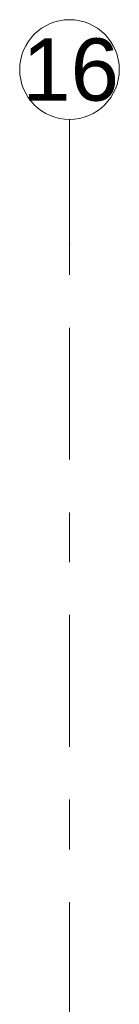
# Model space of a CAD drawing. Header units: metres. Extents: x -3.6 to 84.5, y -11 to 16.8.
# Tile 340 of 361: x 54.43 to 54.63, y 14.83 to 16.805. Entities that reach past the tile are written whole.
import ezdxf

# ---------------------------------------------------------------- set-up
doc = ezdxf.new("R2010")
doc.units = ezdxf.units.M
doc.header["$MEASUREMENT"] = 0
doc.linetypes.add('Strichlinie doppelt', pattern=[0.546806, 0.264583, -0.105833, 0.070556, -0.105833])
doc.layers.add('451 - Universal.Achsen Raster', color=7, linetype='Continuous')
doc.styles.add('ERSTELLTER_STIL_2', font='txt')

msp = doc.modelspace()

# ---------------------------------------------------------------- linework, layer by layer
at = {"layer": '451 - Universal.Achsen Raster', "color": 160, "linetype": 'Strichlinie doppelt', "lineweight": 9, "true_color": 0x3232ff}
for p, q in [((54.53, 16.355), (54.53, 16.605)), ((54.53, -10.585), (54.53, 16.355))]:
    msp.add_line(p, q, dxfattribs=at)
at = {"layer": '451 - Universal.Achsen Raster', "color": 160, "linetype": 'Continuous', "lineweight": 9, "true_color": 0x3232ff}
msp.add_circle((54.53, 16.705), 0.1, dxfattribs=at)
at = {"layer": '451 - Universal.Achsen Raster', "color": 160, "linetype": 'Strichlinie doppelt', "lineweight": 9, "true_color": 0x3232ff}
msp.add_point((54.53, 16.355), dxfattribs=at)
msp.add_point((54.53, 16.355), dxfattribs=at)

# ---------------------------------------------------------------- texts
at = {"layer": '451 - Universal.Achsen Raster', "color": 160, "lineweight": 9, "true_color": 0x3232ff, "insert": (54.4351, 16.7675), "char_height": 0.125, "attachment_point": 1, "style": 'ERSTELLTER_STIL_2'}
msp.add_mtext('\\A1;{\\pql;\\pt0;\\fArial|b0|i0|c0|p38;16}', dxfattribs=at)

doc.saveas('drawing.dxf')
